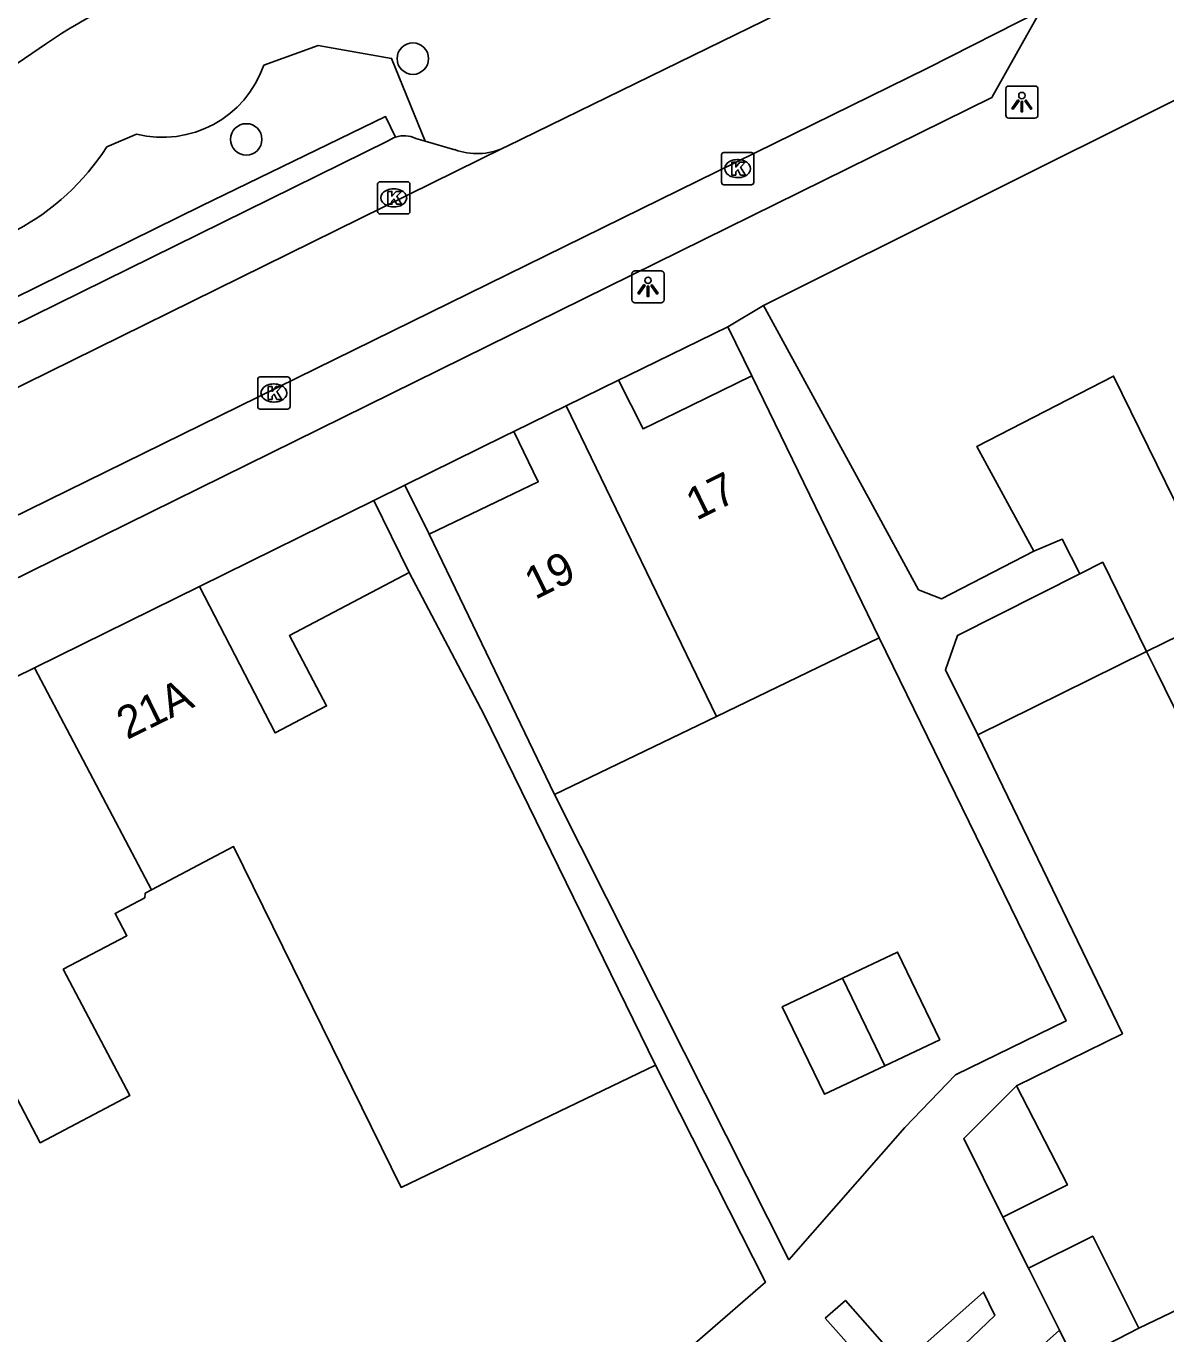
# Model space of a CAD drawing. Extents: x 162172 to 163187, y 382874 to 383684.
# Drawn here: x 162949.77 to 162985.13, y 383456.48 to 383497.07 of the extents above; entities that cross this region are included whole.
import ezdxf

# ---------------------------------------------------------------- set-up
doc = ezdxf.new("R2010")
doc.units = 0
for name, color, linetype in [('IMGEO_Berm_groen', 7, 'Continuous'), ('IMGEO_Boom', 7, 'Continuous'), ('IMGEO_Kolk', 7, 'Continuous'), ('IMGEO_Lichtpunt', 7, 'Continuous'), ('IMGEO_Pand', 7, 'Continuous'), ('IMGEO_Pand_nummerreeks', 7, 'Continuous'), ('IMGEO_Parkeervlak_open', 7, 'Continuous'), ('IMGEO_Rijbaan_lokaal_open', 7, 'Continuous'), ('IMGEO_Voetpad_open', 7, 'Continuous')]:
    doc.layers.add(name, color=color, linetype=linetype)

msp = doc.modelspace()

# ---------------------------------------------------------------- linework, layer by layer
at = {"layer": 'IMGEO_Berm_groen'}
for points in [[(162962.156, 383493.499), (162961.11, 383496.067), (162958.839, 383496.463), (162957.147, 383495.854)], [(162953.197, 383493.715), (162952.275, 383493.323)]]:
    msp.add_lwpolyline(points, dxfattribs=at)
for centre, radius, start, end in [((162953.999, 383496.95), 3.333, 256.0755, 340.7973), ((162945.934, 383497.374), 7.525, 269.0281, 327.4317)]:
    msp.add_arc(centre, radius, start, end, dxfattribs=at)
at = {"layer": 'IMGEO_Boom'}
for centre in [(162961.772, 383496.061), (162956.602, 383493.552)]:
    msp.add_circle(centre, 0.489, dxfattribs=at)
at = {"layer": 'IMGEO_Kolk'}
for p, q in [((162971.347, 383492.22), (162971.347, 383493.072)), ((162971.422, 383493.146), (162972.274, 383493.146)), ((162971.835, 383492.926), (162971.86, 383492.926)), ((162972.348, 383493.072), (162972.348, 383492.22)), ((162960.679, 383491.312), (162960.679, 383492.164)), ((162960.754, 383492.238), (162961.606, 383492.238)), ((162961.68, 383492.164), (162961.68, 383491.312)), ((162972.274, 383492.146), (162971.422, 383492.146)), ((162971.858, 383492.366), (162971.833, 383492.366)), ((162961.167, 383492.018), (162961.192, 383492.018)), ((162961.606, 383491.238), (162960.754, 383491.238)), ((162961.19, 383491.458), (162961.165, 383491.458)), ((162956.96, 383485.257), (162956.96, 383486.109)), ((162957.035, 383486.183), (162957.887, 383486.183)), ((162957.448, 383485.963), (162957.473, 383485.963)), ((162957.961, 383486.109), (162957.961, 383485.257)), ((162957.887, 383485.183), (162957.035, 383485.183)), ((162957.471, 383485.403), (162957.446, 383485.403))]:
    msp.add_line(p, q, dxfattribs=at)
for points in [[(162971.347, 383492.22), (162971.347, 383493.072)], [(162971.422, 383493.146), (162972.274, 383493.146)], [(162972.348, 383493.072), (162972.348, 383492.22)], [(162971.668, 383492.846), (162971.791, 383492.846), (162971.791, 383492.695), (162971.921, 383492.846), (162972.085, 383492.846), (162971.939, 383492.695), (162972.092, 383492.446), (162971.94, 383492.446), (162971.855, 383492.61), (162971.791, 383492.543), (162971.791, 383492.446), (162971.668, 383492.446), (162971.668, 383492.846)], [(162960.679, 383491.312), (162960.679, 383492.164)], [(162960.754, 383492.238), (162961.606, 383492.238)], [(162961.68, 383492.164), (162961.68, 383491.312)], [(162972.274, 383492.146), (162971.422, 383492.146)], [(162961, 383491.938), (162961.123, 383491.938), (162961.123, 383491.787), (162961.253, 383491.938), (162961.417, 383491.938), (162961.271, 383491.787), (162961.424, 383491.538), (162961.272, 383491.538), (162961.187, 383491.702), (162961.123, 383491.635), (162961.123, 383491.538), (162961, 383491.538), (162961, 383491.938)], [(162961.606, 383491.238), (162960.754, 383491.238)], [(162956.96, 383485.257), (162956.96, 383486.109)], [(162957.035, 383486.183), (162957.887, 383486.183)], [(162957.961, 383486.109), (162957.961, 383485.257)], [(162957.281, 383485.883), (162957.404, 383485.883), (162957.404, 383485.732), (162957.534, 383485.883), (162957.698, 383485.883), (162957.552, 383485.732), (162957.705, 383485.483), (162957.553, 383485.483), (162957.468, 383485.647), (162957.404, 383485.58), (162957.404, 383485.483), (162957.281, 383485.483), (162957.281, 383485.883)], [(162957.887, 383485.183), (162957.035, 383485.183)]]:
    msp.add_lwpolyline(points, dxfattribs=at)
for centre, start, end in [((162971.424, 383493.07), 91.552, 178.448), ((162971.424, 383493.07), 91.552, 178.448), ((162972.272, 383493.07), 1.552, 88.448), ((162972.272, 383493.07), 1.552, 88.448), ((162960.756, 383492.162), 91.552, 178.448), ((162960.756, 383492.162), 91.552, 178.448), ((162961.604, 383492.162), 1.552, 88.448), ((162961.604, 383492.162), 1.552, 88.448), ((162971.424, 383492.222), 181.552, 268.448), ((162971.424, 383492.222), 181.552, 268.448), ((162972.272, 383492.222), 271.552, 358.448), ((162972.272, 383492.222), 271.552, 358.448), ((162960.756, 383491.314), 181.552, 268.448), ((162960.756, 383491.314), 181.552, 268.448), ((162961.604, 383491.314), 271.552, 358.448), ((162961.604, 383491.314), 271.552, 358.448), ((162957.037, 383486.107), 91.552, 178.448), ((162957.037, 383486.107), 91.552, 178.448), ((162957.885, 383486.107), 1.552, 88.448), ((162957.885, 383486.107), 1.552, 88.448), ((162957.037, 383485.259), 181.552, 268.448), ((162957.037, 383485.259), 181.552, 268.448), ((162957.885, 383485.259), 271.552, 358.448), ((162957.885, 383485.259), 271.552, 358.448)]:
    msp.add_arc(centre, 0.0765, start, end, dxfattribs=at)
for centre, major_axis, ratio, start_param, end_param in [((162971.834, 383492.646), (-0.387, 0.002), 0.722429, 4.712389, 7.853982), ((162971.859, 383492.646), (-0.39, 0.002), 0.717154, 1.570796, 4.712389), ((162961.166, 383491.738), (-0.387, 0.002), 0.722429, 4.712389, 7.853982), ((162961.191, 383491.738), (-0.39, 0.002), 0.717154, 1.570796, 4.712389), ((162957.447, 383485.683), (-0.387, 0.002), 0.722429, 4.712389, 7.853982), ((162957.472, 383485.683), (-0.39, 0.002), 0.717154, 1.570796, 4.712389)]:
    msp.add_ellipse(centre, major_axis=major_axis, ratio=ratio, start_param=start_param, end_param=end_param, dxfattribs=at)
at = {"layer": 'IMGEO_Lichtpunt'}
for p, q in [((162980.168, 383495.115), (162980.168, 383494.308)), ((162980.168, 383495.115), (162980.168, 383494.308)), ((162981.07, 383495.21), (162980.262, 383495.21)), ((162981.07, 383495.21), (162980.262, 383495.21)), ((162981.164, 383494.308), (162981.164, 383495.115)), ((162981.164, 383494.308), (162981.164, 383495.115)), ((162980.262, 383494.214), (162981.07, 383494.214)), ((162980.262, 383494.214), (162981.07, 383494.214)), ((162968.569, 383489.381), (162968.569, 383488.574)), ((162968.569, 383489.381), (162968.569, 383488.574)), ((162969.471, 383489.476), (162968.663, 383489.476)), ((162969.471, 383489.476), (162968.663, 383489.476)), ((162969.565, 383488.574), (162969.565, 383489.381)), ((162969.565, 383488.574), (162969.565, 383489.381)), ((162968.663, 383488.48), (162969.471, 383488.48)), ((162968.663, 383488.48), (162969.471, 383488.48))]:
    msp.add_line(p, q, dxfattribs=at)
for points in [[(162980.542, 383494.779), (162980.581, 383494.751), (162980.393, 383494.489), (162980.355, 383494.516), (162980.542, 383494.779)], [(162980.644, 383494.731), (162980.691, 383494.731), (162980.691, 383494.409), (162980.644, 383494.409), (162980.644, 383494.731)], [(162980.754, 383494.751), (162980.792, 383494.778), (162980.979, 383494.516), (162980.94, 383494.488), (162980.754, 383494.751)], [(162968.943, 383489.045), (162968.982, 383489.017), (162968.794, 383488.755), (162968.756, 383488.782), (162968.943, 383489.045)], [(162969.045, 383488.997), (162969.092, 383488.997), (162969.092, 383488.675), (162969.045, 383488.675), (162969.045, 383488.997)], [(162969.155, 383489.017), (162969.193, 383489.044), (162969.38, 383488.782), (162969.341, 383488.754), (162969.155, 383489.017)]]:
    msp.add_lwpolyline(points, dxfattribs=at)
for centre in [(162980.667, 383494.913), (162969.068, 383489.179)]:
    msp.add_circle(centre, 0.0994, dxfattribs=at)
for centre, start, end in [((162980.262, 383495.115), 90, 180), ((162980.262, 383495.115), 90, 180), ((162981.07, 383495.115), 0, 90), ((162981.07, 383495.115), 0, 90), ((162980.262, 383494.308), 180, 270), ((162980.262, 383494.308), 180, 270), ((162981.07, 383494.308), 270, 0), ((162981.07, 383494.308), 270, 360), ((162968.663, 383489.381), 90, 180), ((162968.663, 383489.381), 90, 180), ((162969.471, 383489.381), 0, 90), ((162969.471, 383489.381), 0, 90), ((162968.663, 383488.574), 180, 270), ((162968.663, 383488.574), 180, 270), ((162969.471, 383488.574), 270, 0), ((162969.471, 383488.574), 270, 360)]:
    msp.add_arc(centre, 0.0946, start, end, dxfattribs=at)
at = {"layer": 'IMGEO_Pand'}
for points in [[(162972.65, 383488.397), (162985.706, 383494.911)], [(162981.038, 383480.773), (162978.178, 383479.298), (162977.461, 383479.579), (162975.966, 383482.319), (162972.701, 383488.303), (162972.65, 383488.397)], [(162966.526, 383485.282), (162968.154, 383486.078)], [(162968.154, 383486.078), (162968.917, 383484.568), (162969.941, 383485.067), (162972.29, 383486.213)], [(162972.29, 383486.213), (162976.239, 383478.082)], [(162987.093, 383478.912), (162986.741, 383479.629), (162983.51, 383486.21), (162979.266, 383484.021), (162981.038, 383480.773)], [(162964.909, 383484.491), (162966.526, 383485.282)], [(162971.188, 383475.647), (162966.526, 383485.282)], [(162962.276, 383481.298), (162964.626, 383482.431), (162965.66, 383482.929), (162964.909, 383484.491)], [(162966.167, 383473.227), (162964.447, 383476.795), (162962.276, 383481.298)], [(162982.46, 383480.07), (162983.176, 383480.431), (162984.538, 383477.657)], [(162955.157, 383479.674), (162957.499, 383475.132), (162959.093, 383475.971), (162957.942, 383478.156), (162961.658, 383480.114)], [(162961.658, 383480.114), (162963.987, 383475.69), (162969.301, 383464.824)], [(162979.296, 383475.076), (162978.301, 383477.091), (162978.672, 383478.162), (162982.46, 383480.07)], [(162950.032, 383477.155), (162955.157, 383479.674)], [(162984.538, 383477.657), (162987.093, 383478.912)], [(162976.239, 383478.082), (162971.188, 383475.647)], [(162984.538, 383477.657), (162979.296, 383475.076)], [(162987.477, 383471.673), (162984.802, 383477.12), (162984.538, 383477.657)], [(162944.367, 383474.372), (162950.032, 383477.155)], [(162950.032, 383477.155), (162953.661, 383470.263)], [(162971.188, 383475.647), (162966.167, 383473.227)], [(162953.661, 383470.263), (162956.21, 383471.606), (162961.405, 383461.03), (162969.301, 383464.824)], [(162948.281, 383466.277), (162949.481, 383463.794), (162950.208, 383462.414), (162952.991, 383463.88), (162950.927, 383467.8), (162952.901, 383468.84), (162952.536, 383469.533), (162953.46, 383470.02), (162953.465, 383470.16), (162953.661, 383470.263)], [(162975.103, 383467.521), (162976.809, 383468.333), (162978.121, 383465.613), (162976.412, 383464.805)], [(162976.412, 383464.805), (162974.54, 383463.92), (162973.233, 383466.631), (162975.103, 383467.521)], [(162975.103, 383467.521), (162976.412, 383464.805)], [(162980.081, 383460.105), (162978.864, 383462.543), (162980.496, 383464.181)], [(162980.496, 383464.181), (162982.078, 383461.106), (162980.081, 383460.105)], [(162980.873, 383458.519), (162982.866, 383459.518), (162984.3, 383456.658)], [(162981.83, 383456.602), (162980.873, 383458.519)], [(162984.3, 383456.658), (162982.31, 383455.64), (162981.83, 383456.602)]]:
    msp.add_lwpolyline(points, dxfattribs=at)
at = {"layer": 'IMGEO_Parkeervlak_open'}
for points in [[(162962.156, 383493.499), (162961.865, 383493.583)], [(162963.074, 383493.234), (162962.156, 383493.499)]]:
    msp.add_lwpolyline(points, dxfattribs=at)
for centre, radius, start, end in [((162961.499, 383492.808), 0.857, 64.6873, 107.8538), ((162963.766, 383495.099), 1.989, 249.639, 294.4438)]:
    msp.add_arc(centre, radius, start, end, dxfattribs=at)
at = {"layer": 'IMGEO_Rijbaan_lokaal_open'}
for points in [[(162976.226, 383499.03), (162974.437, 383498.109), (162964.696, 383493.341), (162964.589, 383493.288)], [(162940.365, 383477.407), (162977.742, 383495.76), (162981.241, 383497.547)], [(162964.589, 383493.288), (162943.049, 383482.675)], [(162984.3, 383456.658), (162989.974, 383459.38)], [(162981.83, 383456.602), (162980.323, 383455.255), (162978.797, 383453.89), (162976.637, 383451.959)]]:
    msp.add_lwpolyline(points, dxfattribs=at)
msp.add_arc((162983.645, 383491.688), 6.333, 41.7757, 112.3067, dxfattribs=at)
at = {"layer": 'IMGEO_Voetpad_open'}
for points in [[(162981.241, 383497.547), (162979.737, 383494.849), (162941.693, 383476.103)], [(162950.408, 383496.53), (162946.688, 383494.009)], [(162961.236, 383493.624), (162960.928, 383494.261), (162955.212, 383491.49), (162944.319, 383486.119), (162944.643, 383485.462)], [(162944.858, 383485.556), (162961.004, 383493.508)], [(162972.65, 383488.397), (162971.544, 383487.737)], [(162971.544, 383487.737), (162968.453, 383486.224), (162968.154, 383486.078)], [(162971.544, 383487.737), (162972.29, 383486.213)], [(162964.909, 383484.491), (162964.604, 383484.34), (162961.525, 383482.819)], [(162961.525, 383482.819), (162960.558, 383482.342)], [(162962.276, 383481.298), (162961.525, 383482.819)], [(162960.558, 383482.342), (162955.157, 383479.674)], [(162960.558, 383482.342), (162961.658, 383480.114)], [(162982.46, 383480.07), (162981.919, 383481.144), (162981.038, 383480.773)], [(162976.239, 383478.082), (162982.037, 383466.198), (162978.612, 383464.527), (162977.036, 383462.891), (162973.435, 383458.783), (162970.193, 383465.226), (162966.167, 383473.227)], [(162979.296, 383475.076), (162983.785, 383465.796), (162980.496, 383464.181)], [(162969.301, 383464.824), (162972.716, 383458.089), (162968.808, 383454.696)], [(162980.081, 383460.105), (162980.873, 383458.519)], [(162974.568, 383456.969), (162975.191, 383457.521), (162976.947, 383455.538), (162979.478, 383457.78), (162979.826, 383457.051), (162978.645, 383455.922), (162977.727, 383455.045), (162976.939, 383454.292), (162974.568, 383456.969)]]:
    msp.add_lwpolyline(points, dxfattribs=at)
for centre, radius, start, end in [((162958.826, 383484.364), 14.794, 101.5991, 124.6786), ((162961.5, 383492.806), 0.86, 107.8884, 125.2417)]:
    msp.add_arc(centre, radius, start, end, dxfattribs=at)

# ---------------------------------------------------------------- texts
at = {"layer": 'IMGEO_Pand_nummerreeks'}
for s, rotation, p in [('17', 26.1424, (162970.571, 383481.716)), ('19', 26.1424, (162965.564, 383479.258)), ('21A', 26.1736, (162952.906, 383474.913))]:
    msp.add_text(s, height=1, rotation=rotation, dxfattribs=at).set_placement(p)

doc.saveas('drawing.dxf')
